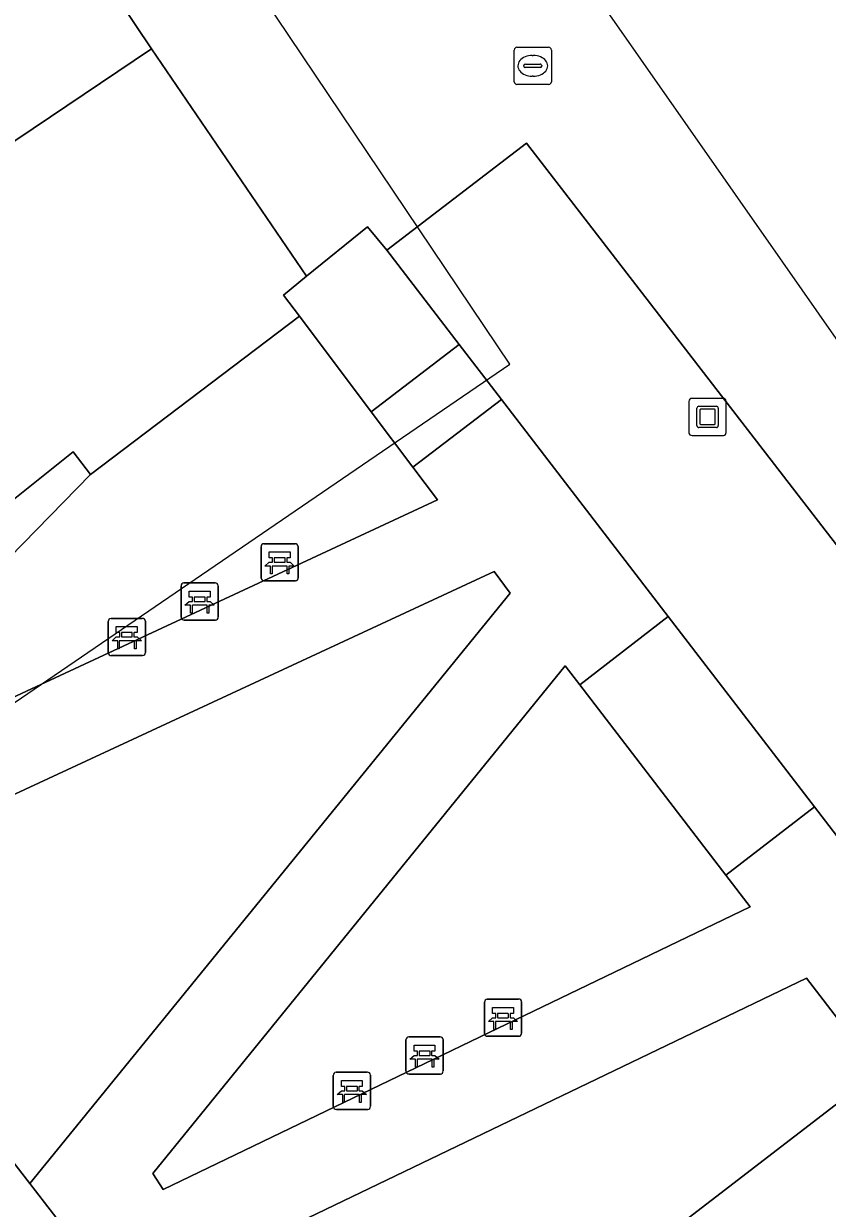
# Model space of a CAD drawing. Extents: x 161087 to 161926, y 382572 to 383873.
# Drawn here: x 161509.14 to 161530.77, y 382910.18 to 382942.09 of the extents above; entities that cross this region are included whole.
import ezdxf

# ---------------------------------------------------------------- set-up
doc = ezdxf.new("R2010")
doc.units = 0
for name, color, linetype in [('IMGEO_Bank', 7, 'Continuous'), ('IMGEO_Groenvoorziening', 7, 'Continuous'), ('IMGEO_Kunstobject', 7, 'Continuous'), ('IMGEO_Lijnafwatering', 7, 'Continuous'), ('IMGEO_Meer_plas_ven_vijver', 7, 'Continuous'), ('IMGEO_Pand', 7, 'Continuous'), ('IMGEO_Pand_overbouw', 7, 'Continuous'), ('IMGEO_Rijbaan_lokaal_gesloten', 7, 'Continuous'), ('IMGEO_Rioolput', 7, 'Continuous'), ('IMGEO_Voetgangersgebied_open', 7, 'Continuous'), ('IMGEO_Voetpad_op_trap', 7, 'Continuous')]:
    doc.layers.add(name, color=color, linetype=linetype)

msp = doc.modelspace()

# ---------------------------------------------------------------- linework, layer by layer
at = {"layer": 'IMGEO_Bank'}
for p, q in [((161515.6, 382928.08), (161516.441, 382928.08)), ((161516.441, 382928.08), (161515.6, 382928.08)), ((161515.525, 382927.155), (161515.525, 382927.996)), ((161515.525, 382927.996), (161515.525, 382927.155)), ((161515.834, 382927.586), (161515.834, 382927.692)), ((161515.878, 382927.692), (161515.878, 382927.586)), ((161516.166, 382927.698), (161515.884, 382927.698)), ((161516.172, 382927.586), (161516.172, 382927.692)), ((161516.216, 382927.692), (161516.216, 382927.586)), ((161516.525, 382928.005), (161516.525, 382927.164)), ((161516.525, 382927.164), (161516.525, 382928.005)), ((161516.222, 382927.478), (161515.829, 382927.478)), ((161515.884, 382927.58), (161516.166, 382927.58)), ((161516.45, 382927.08), (161515.609, 382927.08)), ((161515.609, 382927.08), (161516.45, 382927.08)), ((161513.371, 382926.099), (161513.371, 382926.94)), ((161513.371, 382926.94), (161513.371, 382926.099)), ((161513.446, 382927.024), (161514.287, 382927.024)), ((161514.287, 382927.024), (161513.446, 382927.024)), ((161514.371, 382926.949), (161514.371, 382926.108)), ((161514.371, 382926.108), (161514.371, 382926.949)), ((161514.068, 382926.422), (161513.675, 382926.422)), ((161513.68, 382926.53), (161513.68, 382926.636)), ((161513.724, 382926.636), (161513.724, 382926.53)), ((161514.012, 382926.642), (161513.73, 382926.642)), ((161513.73, 382926.524), (161514.012, 382926.524)), ((161514.018, 382926.53), (161514.018, 382926.636)), ((161514.062, 382926.636), (161514.062, 382926.53)), ((161511.412, 382925.143), (161511.412, 382925.984)), ((161511.412, 382925.984), (161511.412, 382925.143)), ((161511.487, 382926.068), (161512.328, 382926.068)), ((161512.328, 382926.068), (161511.487, 382926.068)), ((161512.412, 382925.993), (161512.412, 382925.152)), ((161512.412, 382925.152), (161512.412, 382925.993)), ((161514.296, 382926.024), (161513.455, 382926.024)), ((161513.455, 382926.024), (161514.296, 382926.024)), ((161512.109, 382925.466), (161511.716, 382925.466)), ((161511.721, 382925.574), (161511.721, 382925.68)), ((161511.765, 382925.68), (161511.765, 382925.574)), ((161512.053, 382925.686), (161511.771, 382925.686)), ((161511.771, 382925.568), (161512.053, 382925.568)), ((161512.059, 382925.574), (161512.059, 382925.68)), ((161512.103, 382925.68), (161512.103, 382925.574)), ((161512.337, 382925.068), (161511.496, 382925.068)), ((161511.496, 382925.068), (161512.337, 382925.068)), ((161521.539, 382914.887), (161521.539, 382915.728)), ((161521.539, 382915.728), (161521.539, 382914.887)), ((161521.614, 382915.812), (161522.455, 382915.812)), ((161522.455, 382915.812), (161521.614, 382915.812)), ((161522.539, 382915.737), (161522.539, 382914.896)), ((161522.539, 382914.896), (161522.539, 382915.737)), ((161521.848, 382915.318), (161521.848, 382915.424)), ((161521.892, 382915.424), (161521.892, 382915.318)), ((161522.18, 382915.43), (161521.898, 382915.43)), ((161521.898, 382915.312), (161522.18, 382915.312)), ((161522.186, 382915.318), (161522.186, 382915.424)), ((161522.23, 382915.424), (161522.23, 382915.318)), ((161522.236, 382915.21), (161521.843, 382915.21)), ((161519.425, 382913.871), (161519.425, 382914.712)), ((161519.425, 382914.712), (161519.425, 382913.871)), ((161519.5, 382914.796), (161520.341, 382914.796)), ((161520.341, 382914.796), (161519.5, 382914.796)), ((161520.425, 382914.721), (161520.425, 382913.88)), ((161520.425, 382913.88), (161520.425, 382914.721)), ((161522.464, 382914.812), (161521.623, 382914.812)), ((161521.623, 382914.812), (161522.464, 382914.812)), ((161519.734, 382914.302), (161519.734, 382914.408)), ((161519.778, 382914.408), (161519.778, 382914.302)), ((161520.066, 382914.414), (161519.784, 382914.414)), ((161519.784, 382914.296), (161520.066, 382914.296)), ((161520.072, 382914.302), (161520.072, 382914.408)), ((161520.116, 382914.408), (161520.116, 382914.302)), ((161520.122, 382914.194), (161519.729, 382914.194)), ((161517.469, 382912.918), (161517.469, 382913.759)), ((161517.469, 382913.759), (161517.469, 382912.918)), ((161517.544, 382913.843), (161518.385, 382913.843)), ((161518.385, 382913.843), (161517.544, 382913.843)), ((161518.469, 382913.768), (161518.469, 382912.927)), ((161518.469, 382912.927), (161518.469, 382913.768)), ((161520.35, 382913.796), (161519.509, 382913.796)), ((161519.509, 382913.796), (161520.35, 382913.796)), ((161517.778, 382913.349), (161517.778, 382913.455)), ((161517.822, 382913.455), (161517.822, 382913.349)), ((161518.11, 382913.461), (161517.828, 382913.461)), ((161517.828, 382913.343), (161518.11, 382913.343)), ((161518.116, 382913.349), (161518.116, 382913.455)), ((161518.16, 382913.455), (161518.16, 382913.349)), ((161518.166, 382913.241), (161517.773, 382913.241)), ((161518.394, 382912.843), (161517.553, 382912.843)), ((161517.553, 382912.843), (161518.394, 382912.843))]:
    msp.add_line(p, q, dxfattribs=at)
for points in [[(161515.828, 382927.698), (161515.742, 382927.698), (161515.742, 382927.859), (161516.305, 382927.859), (161516.305, 382927.698), (161516.222, 382927.698)], [(161515.772, 382927.478), (161515.63, 382927.478), (161515.742, 382927.58), (161515.828, 382927.58)], [(161515.822, 382927.471), (161515.822, 382927.264), (161515.779, 382927.264), (161515.779, 382927.471)], [(161516.222, 382927.58), (161516.305, 382927.58), (161516.417, 382927.478), (161516.278, 382927.478)], [(161516.272, 382927.471), (161516.272, 382927.264), (161516.228, 382927.264), (161516.228, 382927.471)], [(161513.674, 382926.642), (161513.588, 382926.642), (161513.588, 382926.803), (161514.151, 382926.803), (161514.151, 382926.642), (161514.068, 382926.642)], [(161513.618, 382926.422), (161513.476, 382926.422), (161513.588, 382926.524), (161513.674, 382926.524)], [(161513.668, 382926.415), (161513.668, 382926.208), (161513.625, 382926.208), (161513.625, 382926.415)], [(161514.068, 382926.524), (161514.151, 382926.524), (161514.263, 382926.422), (161514.124, 382926.422)], [(161514.118, 382926.415), (161514.118, 382926.208), (161514.074, 382926.208), (161514.074, 382926.415)], [(161511.715, 382925.686), (161511.629, 382925.686), (161511.629, 382925.847), (161512.192, 382925.847), (161512.192, 382925.686), (161512.109, 382925.686)], [(161511.659, 382925.466), (161511.517, 382925.466), (161511.629, 382925.568), (161511.715, 382925.568)], [(161511.709, 382925.459), (161511.709, 382925.252), (161511.666, 382925.252), (161511.666, 382925.459)], [(161512.109, 382925.568), (161512.192, 382925.568), (161512.304, 382925.466), (161512.165, 382925.466)], [(161512.159, 382925.459), (161512.159, 382925.252), (161512.115, 382925.252), (161512.115, 382925.459)], [(161521.842, 382915.43), (161521.756, 382915.43), (161521.756, 382915.591), (161522.319, 382915.591), (161522.319, 382915.43), (161522.236, 382915.43)], [(161521.786, 382915.21), (161521.644, 382915.21), (161521.756, 382915.312), (161521.842, 382915.312)], [(161522.236, 382915.312), (161522.319, 382915.312), (161522.431, 382915.21), (161522.292, 382915.21)], [(161521.836, 382915.203), (161521.836, 382914.996), (161521.793, 382914.996), (161521.793, 382915.203)], [(161522.286, 382915.203), (161522.286, 382914.996), (161522.242, 382914.996), (161522.242, 382915.203)], [(161519.672, 382914.194), (161519.53, 382914.194), (161519.642, 382914.296), (161519.728, 382914.296)], [(161519.728, 382914.414), (161519.642, 382914.414), (161519.642, 382914.575), (161520.205, 382914.575), (161520.205, 382914.414), (161520.122, 382914.414)], [(161520.122, 382914.296), (161520.205, 382914.296), (161520.317, 382914.194), (161520.178, 382914.194)], [(161519.722, 382914.187), (161519.722, 382913.98), (161519.679, 382913.98), (161519.679, 382914.187)], [(161520.172, 382914.187), (161520.172, 382913.98), (161520.128, 382913.98), (161520.128, 382914.187)], [(161517.716, 382913.241), (161517.574, 382913.241), (161517.686, 382913.343), (161517.772, 382913.343)], [(161517.772, 382913.461), (161517.686, 382913.461), (161517.686, 382913.622), (161518.249, 382913.622), (161518.249, 382913.461), (161518.166, 382913.461)], [(161518.166, 382913.343), (161518.249, 382913.343), (161518.361, 382913.241), (161518.222, 382913.241)], [(161517.766, 382913.234), (161517.766, 382913.027), (161517.723, 382913.027), (161517.723, 382913.234)], [(161518.216, 382913.234), (161518.216, 382913.027), (161518.172, 382913.027), (161518.172, 382913.234)]]:
    msp.add_lwpolyline(points, dxfattribs=at)
for centre, radius, start, end in [((161515.603, 382928.002), 0.0779, 92.4484, 184.2845), ((161515.603, 382928.002), 0.0779, 92.4484, 184.2845), ((161516.447, 382928.002), 0.0779, 2.4484, 94.2845), ((161516.447, 382928.002), 0.0779, 2.4484, 94.2845), ((161515.827, 382927.691), 0.00671, 2.8957, 87.1043), ((161515.884, 382927.691), 0.00671, 92.8957, 177.1043), ((161516.166, 382927.691), 0.00671, 2.8957, 87.1043), ((161516.223, 382927.691), 0.00671, 92.8957, 177.1043), ((161515.772, 382927.471), 0.00671, 2.8957, 87.1043), ((161515.829, 382927.471), 0.00671, 92.8957, 177.1043), ((161515.827, 382927.587), 0.00671, 272.8957, 357.1043), ((161515.884, 382927.587), 0.00671, 182.8957, 267.1043), ((161516.166, 382927.587), 0.00671, 272.8957, 357.1043), ((161516.223, 382927.587), 0.00671, 182.8957, 267.1043), ((161516.221, 382927.471), 0.00671, 2.8957, 87.1043), ((161516.278, 382927.471), 0.00671, 92.8957, 177.1043), ((161515.603, 382927.158), 0.0779, 182.4484, 274.2845), ((161515.603, 382927.158), 0.0779, 182.4484, 274.2845), ((161516.447, 382927.158), 0.0779, 272.4484, 4.2845), ((161516.447, 382927.158), 0.0779, 272.4484, 4.2845), ((161513.449, 382926.946), 0.0779, 92.4484, 184.2845), ((161513.449, 382926.946), 0.0779, 92.4484, 184.2845), ((161514.293, 382926.946), 0.0779, 2.4484, 94.2845), ((161514.293, 382926.946), 0.0779, 2.4484, 94.2845), ((161513.618, 382926.415), 0.00671, 2.8957, 87.1043), ((161513.675, 382926.415), 0.00671, 92.8957, 177.1043), ((161513.673, 382926.635), 0.00671, 2.8957, 87.1043), ((161513.673, 382926.531), 0.00671, 272.8957, 357.1043), ((161513.73, 382926.635), 0.00671, 92.8957, 177.1043), ((161513.73, 382926.531), 0.00671, 182.8957, 267.1043), ((161514.012, 382926.635), 0.00671, 2.8957, 87.1043), ((161514.012, 382926.531), 0.00671, 272.8957, 357.1043), ((161514.069, 382926.635), 0.00671, 92.8957, 177.1043), ((161514.069, 382926.531), 0.00671, 182.8957, 267.1043), ((161514.067, 382926.415), 0.00671, 2.8957, 87.1043), ((161514.124, 382926.415), 0.00671, 92.8957, 177.1043), ((161513.449, 382926.102), 0.0779, 182.4484, 274.2845), ((161513.449, 382926.102), 0.0779, 182.4484, 274.2845), ((161514.293, 382926.102), 0.0779, 272.4484, 4.2845), ((161514.293, 382926.102), 0.0779, 272.4484, 4.2845), ((161511.49, 382925.99), 0.0779, 92.4484, 184.2845), ((161511.49, 382925.99), 0.0779, 92.4484, 184.2845), ((161512.334, 382925.99), 0.0779, 2.4484, 94.2845), ((161512.334, 382925.99), 0.0779, 2.4484, 94.2845), ((161511.659, 382925.459), 0.00671, 2.8957, 87.1043), ((161511.716, 382925.459), 0.00671, 92.8957, 177.1043), ((161511.714, 382925.679), 0.00671, 2.8957, 87.1043), ((161511.714, 382925.575), 0.00671, 272.8957, 357.1043), ((161511.771, 382925.679), 0.00671, 92.8957, 177.1043), ((161511.771, 382925.575), 0.00671, 182.8957, 267.1043), ((161512.053, 382925.679), 0.00671, 2.8957, 87.1043), ((161512.053, 382925.575), 0.00671, 272.8957, 357.1043), ((161512.11, 382925.679), 0.00671, 92.8957, 177.1043), ((161512.11, 382925.575), 0.00671, 182.8957, 267.1043), ((161512.108, 382925.459), 0.00671, 2.8957, 87.1043), ((161512.165, 382925.459), 0.00671, 92.8957, 177.1043), ((161511.49, 382925.146), 0.0779, 182.4484, 274.2845), ((161511.49, 382925.146), 0.0779, 182.4484, 274.2845), ((161512.334, 382925.146), 0.0779, 272.4484, 4.2845), ((161512.334, 382925.146), 0.0779, 272.4484, 4.2845), ((161521.617, 382915.734), 0.0779, 92.4484, 184.2845), ((161521.617, 382915.734), 0.0779, 92.4484, 184.2845), ((161522.461, 382915.734), 0.0779, 2.4484, 94.2845), ((161522.461, 382915.734), 0.0779, 2.4484, 94.2845), ((161521.841, 382915.423), 0.00671, 2.8957, 87.1043), ((161521.841, 382915.319), 0.00671, 272.8957, 357.1043), ((161521.898, 382915.423), 0.00671, 92.8957, 177.1043), ((161521.898, 382915.319), 0.00671, 182.8957, 267.1043), ((161522.18, 382915.423), 0.00671, 2.8957, 87.1043), ((161522.18, 382915.319), 0.00671, 272.8957, 357.1043), ((161522.237, 382915.423), 0.00671, 92.8957, 177.1043), ((161522.237, 382915.319), 0.00671, 182.8957, 267.1043), ((161521.786, 382915.203), 0.00671, 2.8957, 87.1043), ((161521.843, 382915.203), 0.00671, 92.8957, 177.1043), ((161522.235, 382915.203), 0.00671, 2.8957, 87.1043), ((161522.292, 382915.203), 0.00671, 92.8957, 177.1043), ((161519.503, 382914.718), 0.0779, 92.4484, 184.2845), ((161519.503, 382914.718), 0.0779, 92.4484, 184.2845), ((161520.347, 382914.718), 0.0779, 2.4484, 94.2845), ((161520.347, 382914.718), 0.0779, 2.4484, 94.2845), ((161521.617, 382914.89), 0.0779, 182.4484, 274.2845), ((161521.617, 382914.89), 0.0779, 182.4484, 274.2845), ((161522.461, 382914.89), 0.0779, 272.4484, 4.2845), ((161522.461, 382914.89), 0.0779, 272.4484, 4.2845), ((161519.727, 382914.407), 0.00671, 2.8957, 87.1043), ((161519.727, 382914.303), 0.00671, 272.8957, 357.1043), ((161519.784, 382914.407), 0.00671, 92.8957, 177.1043), ((161519.784, 382914.303), 0.00671, 182.8957, 267.1043), ((161520.066, 382914.407), 0.00671, 2.8957, 87.1043), ((161520.066, 382914.303), 0.00671, 272.8957, 357.1043), ((161520.123, 382914.407), 0.00671, 92.8957, 177.1043), ((161520.123, 382914.303), 0.00671, 182.8957, 267.1043), ((161519.672, 382914.187), 0.00671, 2.8957, 87.1043), ((161519.729, 382914.187), 0.00671, 92.8957, 177.1043), ((161520.121, 382914.187), 0.00671, 2.8957, 87.1043), ((161520.178, 382914.187), 0.00671, 92.8957, 177.1043), ((161517.547, 382913.765), 0.0779, 92.4484, 184.2845), ((161517.547, 382913.765), 0.0779, 92.4484, 184.2845), ((161518.391, 382913.765), 0.0779, 2.4484, 94.2845), ((161518.391, 382913.765), 0.0779, 2.4484, 94.2845), ((161519.503, 382913.874), 0.0779, 182.4484, 274.2845), ((161519.503, 382913.874), 0.0779, 182.4484, 274.2845), ((161520.347, 382913.874), 0.0779, 272.4484, 4.2845), ((161520.347, 382913.874), 0.0779, 272.4484, 4.2845), ((161517.771, 382913.454), 0.00671, 2.8957, 87.1043), ((161517.771, 382913.35), 0.00671, 272.8957, 357.1043), ((161517.828, 382913.454), 0.00671, 92.8957, 177.1043), ((161517.828, 382913.35), 0.00671, 182.8957, 267.1043), ((161518.11, 382913.454), 0.00671, 2.8957, 87.1043), ((161518.11, 382913.35), 0.00671, 272.8957, 357.1043), ((161518.167, 382913.454), 0.00671, 92.8957, 177.1043), ((161518.167, 382913.35), 0.00671, 182.8957, 267.1043), ((161517.716, 382913.234), 0.00671, 2.8957, 87.1043), ((161517.773, 382913.234), 0.00671, 92.8957, 177.1043), ((161518.165, 382913.234), 0.00671, 2.8957, 87.1043), ((161518.222, 382913.234), 0.00671, 92.8957, 177.1043), ((161517.547, 382912.921), 0.0779, 182.4484, 274.2845), ((161517.547, 382912.921), 0.0779, 182.4484, 274.2845), ((161518.391, 382912.921), 0.0779, 272.4484, 4.2845), ((161518.391, 382912.921), 0.0779, 272.4484, 4.2845)]:
    msp.add_arc(centre, radius, start, end, dxfattribs=at)
at = {"layer": 'IMGEO_Groenvoorziening'}
for points in [[(161522.672, 382938.868), (161518.913, 382935.983), (161520.861, 382933.445), (161521.994, 382931.968), (161526.484, 382926.117), (161530.419, 382920.99), (161534.503, 382915.668), (161537.961, 382918.326), (161538.305, 382918.579), (161538.221, 382918.689), (161533.953, 382924.237)], [(161520.273, 382929.257), (161519.611, 382930.139), (161518.49, 382931.632), (161516.557, 382934.206), (161510.935, 382929.942), (161503.293, 382922.112), (161503.727, 382921.558)], [(161503.226, 382918.699), (161504.422, 382917.152), (161509.299, 382910.845), (161522.233, 382926.745), (161521.802, 382927.331)], [(161528.69, 382918.298), (161528.032, 382919.156), (161524.101, 382924.279), (161523.708, 382924.791), (161512.61, 382911.114), (161512.894, 382910.682)], [(161532.143, 382913.853), (161530.202, 382916.38), (161511.853, 382907.541), (161516.357, 382901.716), (161520.88, 382905.193)]]:
    msp.add_lwpolyline(points, close=True, dxfattribs=at)
at = {"layer": 'IMGEO_Kunstobject'}
for p, q in [((161527.042, 382931.911), (161527.042, 382931.07)), ((161527.042, 382931.911), (161527.042, 382931.07)), ((161527.958, 382931.995), (161527.117, 382931.995)), ((161527.958, 382931.995), (161527.117, 382931.995)), ((161528.042, 382931.079), (161528.042, 382931.92)), ((161528.042, 382931.079), (161528.042, 382931.92)), ((161527.256, 382931.259), (161527.256, 382931.733)), ((161527.306, 382931.783), (161527.78, 382931.783)), ((161527.336, 382931.683), (161527.336, 382931.309)), ((161527.73, 382931.703), (161527.356, 382931.703)), ((161527.75, 382931.309), (161527.75, 382931.683)), ((161527.83, 382931.733), (161527.83, 382931.259)), ((161527.78, 382931.209), (161527.306, 382931.209)), ((161527.356, 382931.289), (161527.73, 382931.289)), ((161527.126, 382930.995), (161527.967, 382930.995)), ((161527.126, 382930.995), (161527.967, 382930.995))]:
    msp.add_line(p, q, dxfattribs=at)
for centre, radius, start, end in [((161527.12, 382931.917), 0.0779, 92.4484, 184.2845), ((161527.12, 382931.917), 0.0779, 92.4484, 184.2845), ((161527.964, 382931.917), 0.0779, 2.4484, 94.2845), ((161527.964, 382931.917), 0.0779, 2.4484, 94.2845), ((161527.306, 382931.733), 0.05, 90, 180), ((161527.356, 382931.683), 0.02, 90, 180), ((161527.73, 382931.683), 0.02, 360, 90), ((161527.78, 382931.733), 0.05, 360, 90), ((161527.306, 382931.259), 0.05, 180, 270), ((161527.356, 382931.309), 0.02, 180, 270), ((161527.73, 382931.309), 0.02, 270, 0), ((161527.78, 382931.259), 0.05, 270, 0), ((161527.12, 382931.073), 0.0779, 182.4484, 274.2845), ((161527.12, 382931.073), 0.0779, 182.4484, 274.2845), ((161527.964, 382931.073), 0.0779, 272.4484, 4.2845), ((161527.964, 382931.073), 0.0779, 272.4484, 4.2845)]:
    msp.add_arc(centre, radius, start, end, dxfattribs=at)
at = {"layer": 'IMGEO_Lijnafwatering'}
msp.add_lwpolyline([(161533.022, 382930.719), (161529.564, 382935.663), (161519.31, 382950.344)], dxfattribs=at)
at = {"layer": 'IMGEO_Meer_plas_ven_vijver'}
msp.add_lwpolyline([(161501.584, 382951.836), (161500.596, 382951.167), (161491.048, 382965.377), (161485.192, 382961.474), (161500, 382939.449), (161503.013, 382934.968), (161512.58, 382941.413), (161509.426, 382946.113), (161507.956, 382945.121), (161506.546, 382944.183), (161508.138, 382941.774), (161506.298, 382940.572), (161504.684, 382942.912), (161503.262, 382941.947), (161499.082, 382948.109), (161502.491, 382950.485)], close=True, dxfattribs=at)
at = {"layer": 'IMGEO_Pand'}
msp.add_lwpolyline([(161560.872, 382889.358), (161544.431, 382910.624), (161543.465, 382911.873), (161532.673, 382903.552), (161532.411, 382903.35), (161532.691, 382902.989), (161529.838, 382900.774), (161529.555, 382901.139), (161528.355, 382900.208), (161529.783, 382898.374), (161522.952, 382893.186), (161516.357, 382901.716), (161511.853, 382907.541), (161509.299, 382910.845), (161504.422, 382917.152)], dxfattribs=at)
at = {"layer": 'IMGEO_Pand_overbouw'}
msp.add_lwpolyline([(161492.605, 382965.232), (161429.792, 382922.791), (161453.212, 382885.739), (161522.217, 382932.918), (161506.849, 382955.782), (161501.427, 382952.07)], close=True, dxfattribs=at)
at = {"layer": 'IMGEO_Rijbaan_lokaal_gesloten'}
msp.add_lwpolyline([(161542.313, 382913.399), (161538.305, 382918.579), (161537.961, 382918.326), (161534.503, 382915.668), (161534.473, 382915.644), (161532.143, 382913.853), (161520.88, 382905.193), (161516.357, 382901.716), (161522.952, 382893.186), (161529.783, 382898.374), (161528.355, 382900.208), (161529.555, 382901.139), (161529.838, 382900.774), (161532.691, 382902.989), (161532.411, 382903.35), (161531.3, 382904.783)], close=True, dxfattribs=at)
at = {"layer": 'IMGEO_Rioolput'}
for p, q in [((161522.412, 382941.45), (161523.264, 382941.45)), ((161522.337, 382940.524), (161522.337, 382941.376)), ((161522.825, 382941.23), (161522.85, 382941.23)), ((161523.338, 382941.376), (161523.338, 382940.524)), ((161522.596, 382940.944), (161522.596, 382940.956)), ((161523.034, 382940.907), (161522.636, 382940.907)), ((161522.639, 382940.993), (161523.037, 382940.993)), ((161523.08, 382940.956), (161523.08, 382940.944)), ((161523.264, 382940.45), (161522.412, 382940.45)), ((161522.848, 382940.67), (161522.823, 382940.67))]:
    msp.add_line(p, q, dxfattribs=at)
for points in [[(161522.412, 382941.45), (161523.264, 382941.45)], [(161522.337, 382940.524), (161522.337, 382941.376)], [(161523.338, 382941.376), (161523.338, 382940.524)], [(161523.264, 382940.45), (161522.412, 382940.45)]]:
    msp.add_lwpolyline(points, dxfattribs=at)
for centre, radius, start, end in [((161522.414, 382941.374), 0.0765, 91.552, 178.448), ((161522.414, 382941.374), 0.0765, 91.552, 178.448), ((161523.262, 382941.374), 0.0765, 1.552, 88.448), ((161523.262, 382941.374), 0.0765, 1.552, 88.448), ((161522.636, 382940.953), 0.0403, 85.8775, 175.7526), ((161522.633, 382940.943), 0.0366, 178.938, 274.7102), ((161523.037, 382940.95), 0.043, 264.8664, 352.4533), ((161523.041, 382940.955), 0.0386, 1.7309, 96.639), ((161522.414, 382940.526), 0.0765, 181.552, 268.448), ((161522.414, 382940.526), 0.0765, 181.552, 268.448), ((161523.262, 382940.526), 0.0765, 271.552, 358.448), ((161523.262, 382940.526), 0.0765, 271.552, 358.448)]:
    msp.add_arc(centre, radius, start, end, dxfattribs=at)
for centre, major_axis, ratio, start_param, end_param in [((161522.824, 382940.95), (-0.387, 0.002), 0.722429, 4.712389, 7.853982), ((161522.849, 382940.95), (-0.39, 0.002), 0.717154, 1.570796, 4.712389)]:
    msp.add_ellipse(centre, major_axis=major_axis, ratio=ratio, start_param=start_param, end_param=end_param, dxfattribs=at)
at = {"layer": 'IMGEO_Voetgangersgebied_open'}
for points in [[(161507.956, 382945.121), (161509.426, 382946.113), (161512.58, 382941.413), (161516.749, 382935.282), (161518.39, 382936.615), (161518.913, 382935.983), (161522.672, 382938.868), (161533.953, 382924.237), (161538.221, 382918.689), (161538.305, 382918.579), (161542.313, 382913.399), (161542.46, 382913.211), (161543.465, 382911.873), (161544.431, 382910.624), (161546, 382912.112), (161561.571, 382889.847)], [(161507.902, 382928.506), (161510.463, 382930.552), (161510.935, 382929.942), (161516.557, 382934.206), (161516.128, 382934.778), (161516.749, 382935.282), (161512.58, 382941.413), (161503.013, 382934.968)]]:
    msp.add_lwpolyline(points, dxfattribs=at)
at = {"layer": 'IMGEO_Voetpad_op_trap'}
for points in [[(161518.913, 382935.983), (161518.39, 382936.615), (161516.749, 382935.282), (161516.128, 382934.778), (161516.557, 382934.206), (161518.49, 382931.632), (161520.861, 382933.445)], [(161520.861, 382933.445), (161518.49, 382931.632), (161519.611, 382930.139), (161521.994, 382931.968)], [(161526.484, 382926.117), (161524.101, 382924.279), (161528.032, 382919.156), (161530.419, 382920.99)]]:
    msp.add_lwpolyline(points, close=True, dxfattribs=at)
for points in [[(161503.226, 382918.699), (161521.802, 382927.331), (161522.233, 382926.745), (161509.299, 382910.845), (161511.853, 382907.541), (161530.202, 382916.38), (161532.143, 382913.853), (161534.473, 382915.644), (161534.503, 382915.668), (161530.419, 382920.99), (161528.032, 382919.156), (161528.69, 382918.298), (161512.894, 382910.682), (161512.61, 382911.114), (161523.708, 382924.791), (161524.101, 382924.279), (161526.484, 382926.117), (161521.994, 382931.968), (161519.611, 382930.139), (161520.273, 382929.257), (161503.727, 382921.558)], [(161503.293, 382922.112), (161510.935, 382929.942), (161510.463, 382930.552), (161507.902, 382928.506)]]:
    msp.add_lwpolyline(points, dxfattribs=at)

doc.saveas('drawing.dxf')
